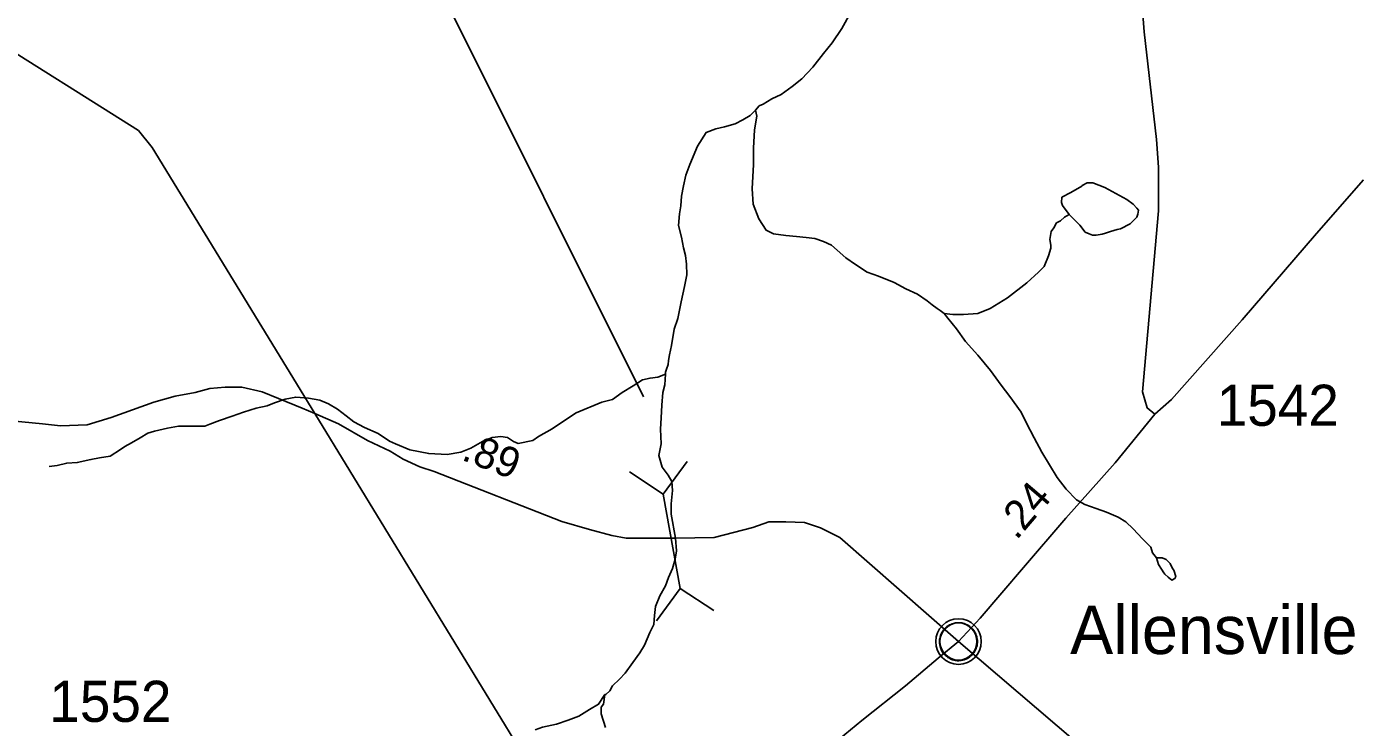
# Model space of a CAD drawing. Extents: x 1950930 to 2061844, y 904556 to 1017002.
# Drawn here: x 2029138 to 2034636, y 960832 to 963728 of the extents above; entities that cross this region are included whole.
import ezdxf

# ---------------------------------------------------------------- set-up
doc = ezdxf.new("R2010")
doc.units = 0
for name, color, linetype in [('Exist Civil Demographics Community CELL', 7, 'Continuous'), ('Exist Civil Demographics Community Label', 7, 'Continuous'), ('Exist Hydrographic Creek Single Shore', 7, 'Continuous'), ('Exist Hydrographic Creek Single Shore Label', 7, 'Continuous'), ('Exist Hydrographic Misc Water Feature', 7, 'Continuous'), ('Exist Road Primary US Structure Standard Bridge CELL', 7, 'Continuous'), ('Exist Road Secondary Structure Standard Bridge Number Label', 7, 'Continuous'), ('Exist Road Secondary Type 51 Attributed', 7, 'Continuous'), ('Exist Road Secondary Type 51 Number Label', 7, 'Continuous'), ('Exist Utilities Electrical Transmission Line', 7, 'Continuous')]:
    doc.layers.add(name, color=color, linetype=linetype)

msp = doc.modelspace()

# ---------------------------------------------------------------- linework, layer by layer
at = {"layer": 'Exist Civil Demographics Community CELL'}
msp.add_lwpolyline([(2032916.2, 961198.8), (2032917.2, 961204.4), (2032919, 961211), (2032921.9, 961218.2), (2032924.8, 961223.9), (2032928.2, 961229.7), (2032931.9, 961234.8), (2032935.9, 961239.2), (2032940.5, 961243.8), (2032946, 961248.3), (2032951.4, 961252), (2032956.3, 961254.9), (2032961.4, 961257.3), (2032966.8, 961259.6), (2032972.5, 961261.4), (2032976.8, 961262.6), (2032981.6, 961263.3), (2032985.8, 961264.1), (2032992.1, 961264.3), (2032996.6, 961264.2), (2033002.2, 961263.9), (2033007.1, 961263.2), (2033012, 961262.2), (2033017, 961260.8), (2033022.2, 961258.9), (2033028.9, 961256), (2033035.1, 961252.5), (2033040.2, 961248.9), (2033045.3, 961244.9), (2033048.7, 961241.8), (2033052.8, 961237.4), (2033056.6, 961232.7), (2033059.7, 961228.1), (2033062.8, 961223.1), (2033065.3, 961217.9), (2033067.3, 961212.9), (2033068.9, 961207.9), (2033070.2, 961203.3), (2033071.3, 961197.3), (2033071.9, 961192.6), (2033072.2, 961186.6), (2033072, 961180.8), (2033071.4, 961175.1), (2033070.5, 961169.6), (2033068.8, 961163.5), (2033066.9, 961157.6), (2033064.6, 961152.5), (2033061.5, 961146.5), (2033058.2, 961141.2), (2033054.8, 961136.5), (2033050.5, 961131.8), (2033045.2, 961126.8), (2033040.2, 961122.7), (2033035.2, 961119.3), (2033030.9, 961116.8), (2033024.1, 961113.5), (2033016.9, 961110.8), (2033011, 961109.3), (2033004.4, 961108), (2032999.9, 961107.6), (2032995.5, 961107.3), (2032989.9, 961107.3), (2032985.6, 961107.7), (2032980, 961108.5), (2032974, 961109.8), (2032969.4, 961111.1), (2032964.3, 961112.9), (2032959.7, 961114.9), (2032955.8, 961117.2), (2032949, 961121.2), (2032943.4, 961125.5), (2032938.5, 961130), (2032934, 961134.9), (2032930.8, 961138.8), (2032927.9, 961143), (2032923.8, 961150.1), (2032922, 961153.6), (2032920.3, 961157.7), (2032917.7, 961165.9), (2032916.2, 961172.9), (2032915.5, 961178.1), (2032915.2, 961184.4), (2032915.1, 961189.1), (2032915.7, 961195.5)], close=True, dxfattribs=at)
for centre, radius in [((2032993.8, 961186.4), 94.3), ((2032993.5, 961186.7), 76.7)]:
    msp.add_circle(centre, radius, dxfattribs=at)
at = {"layer": 'Exist Hydrographic Creek Single Shore'}
for points in [[(2032662.9, 964194.4), (2032641.2, 964094.4), (2032633, 964046.3), (2032619, 963990.2), (2032595.3, 963890.3), (2032579.3, 963848.3), (2032547.1, 963784.3), (2032511.3, 963720), (2032471.4, 963660.2), (2032435.3, 963616.3), (2032391.5, 963560.1), (2032345.2, 963512.1), (2032305.5, 963480.1), (2032259.6, 963448), (2032221.5, 963430), (2032185.6, 963407.8), (2032169.3, 963399.9), (2032153.5, 963381.9)], [(2032153.5, 963381.9), (2032131.4, 963360), (2032101.5, 963342), (2032069.7, 963325.9), (2032025.4, 963314), (2031989.5, 963305.9), (2031949.5, 963290), (2031913.5, 963233.9), (2031881.7, 963157.8), (2031865.7, 963113.8), (2031855.6, 963069.8), (2031847.5, 963027.6), (2031845.7, 962987.6), (2031839.8, 962953.6), (2031835.8, 962905.7), (2031847.6, 962857.6), (2031855.9, 962813.8), (2031863.8, 962781.8), (2031867.9, 962745.6), (2031870, 962701.6), (2031859.8, 962653.9), (2031846, 962589.8), (2031832.1, 962521.5), (2031818.1, 962477.5), (2031806.2, 962409.5), (2031798.2, 962371.6), (2031794.1, 962347.7), (2031792.1, 962331.7), (2031786.1, 962311.8), (2031782.2, 962299.7), (2031782.1, 962291.5)], [(2031782.1, 962291.5), (2031778.2, 962247.6), (2031770.3, 962215.7), (2031766.3, 962163.6), (2031764.2, 962111.7), (2031760.3, 962063.6), (2031764.3, 962003.8), (2031754.4, 961955.7), (2031768.3, 961907.4), (2031793.1, 961874.6), (2031808.3, 961847.4), (2031810.7, 961811.4), (2031805.1, 961756.3), (2031805.1, 961712.3), (2031822.6, 961613.2), (2031827.4, 961560.9), (2031821.8, 961526.5), (2031809.9, 961488.1), (2031793.9, 961451.4), (2031781.1, 961417), (2031758.8, 961375.4), (2031740.8, 961331.5), (2031736.7, 961293.5), (2031732.7, 961257.5), (2031716.9, 961223.7), (2031694.8, 961171.7), (2031674.8, 961139.6), (2031646.7, 961099.5), (2031615, 961055.5), (2031590.9, 961031.4), (2031563, 961003.4), (2031550.8, 960983.3), (2031535.1, 960967.6), (2031530.8, 960967.3)], [(2031530.8, 960967.3), (2031505, 960927.5), (2031466.8, 960905.3), (2031422.9, 960877.4), (2031378.9, 960861.2), (2031331, 960845.5), (2031273, 960833.2), (2031242.9, 960821.4)], [(2031530.8, 960967.3), (2031525, 960927.4), (2031514.9, 960915.5), (2031515, 960887.3), (2031532.9, 960831.4)]]:
    msp.add_lwpolyline(points, dxfattribs=at)
at = {"layer": 'Exist Hydrographic Creek Single Shore Label'}
for p, q in [((2031871, 961930.3), (2031772.3, 961796.1)), ((2031633, 961887.3), (2031772.3, 961796.1)), ((2031842.9, 961405.6), (2031772.3, 961796.1)), ((2031744.2, 961271.4), (2031842.9, 961405.6)), ((2031982.2, 961314.4), (2031842.9, 961405.6))]:
    msp.add_line(p, q, dxfattribs=at)
at = {"layer": 'Exist Hydrographic Misc Water Feature'}
for points in [[(2032153.5, 963381.9), (2032159.6, 963357.8), (2032149.6, 963301.9), (2032145.7, 963225.8), (2032145.6, 963157.9), (2032139.6, 963058), (2032143.8, 962993.9), (2032167.9, 962934), (2032197.7, 962886.1), (2032227.9, 962872), (2032279.9, 962864), (2032323.8, 962860.2), (2032363.8, 962856.1), (2032399.8, 962852), (2032435.7, 962840.1), (2032467.8, 962824.1), (2032491.7, 962804.2), (2032527.8, 962772.3), (2032567.9, 962744.2), (2032615.8, 962712.4), (2032662.1, 962696.3), (2032727.8, 962670.3), (2032775.8, 962644.4), (2032823.9, 962622.4), (2032864.1, 962594.3), (2032884.1, 962578.5), (2032906.1, 962562.3), (2032918, 962554.5), (2032933.9, 962542.3)], [(2033451.6, 962950.7), (2033495.7, 962906.8), (2033517.8, 962878.7), (2033533.7, 962870.9), (2033547.7, 962866.6), (2033563.8, 962866.6), (2033587.8, 962870.7), (2033601.7, 962874.7), (2033621.8, 962880.8), (2033649.9, 962888.8), (2033663.7, 962892.8), (2033703.9, 962912.9), (2033731.7, 962940.9), (2033735.9, 962953), (2033737.9, 962969), (2033731.8, 962977), (2033715.7, 962994.7), (2033689.9, 963013), (2033599.7, 963062.8), (2033549.6, 963082.9), (2033525.6, 963082.7), (2033505.7, 963070.6), (2033503.6, 963068.7), (2033457.8, 963042.8), (2033421.6, 963022.8), (2033419.9, 963000.6), (2033423.9, 962988.7), (2033451.6, 962950.7)], [(2032933.9, 962542.3), (2032969.9, 962538.3), (2033013.9, 962538.4), (2033074, 962542.4), (2033124, 962562.3), (2033196.1, 962606.5), (2033275.8, 962668.5), (2033324, 962712.8), (2033347.8, 962736.6), (2033365.8, 962780.8), (2033375.9, 962812.8), (2033375.8, 962824.6), (2033371.8, 962848.6), (2033377.7, 962880.7), (2033387.8, 962896.5), (2033399.7, 962916.6), (2033415.7, 962924.8), (2033431.7, 962940.6), (2033451.6, 962950.7)], [(2032933.9, 962542.3), (2032949.9, 962522.3), (2032986, 962478.6), (2033022, 962426.3), (2033074, 962370.4), (2033126.2, 962306.3), (2033170.2, 962246.7), (2033206.3, 962198.7), (2033252.3, 962134.7), (2033274.3, 962088.6), (2033306.2, 962028.6), (2033338.4, 961968.5), (2033370.5, 961916.6), (2033402.5, 961864.8), (2033438.6, 961816.8), (2033482.3, 961772.6), (2033516.4, 961752.8), (2033562.6, 961736.8), (2033606.6, 961720.8), (2033634.6, 961708.7), (2033654.4, 961700.7), (2033686.5, 961680.7), (2033716.5, 961652.8), (2033754.6, 961610.7), (2033788.7, 961576.8), (2033796.7, 961552.7), (2033812.7, 961533)], [(2031782.1, 962291.5), (2031750, 962279.7), (2031718.1, 962275.5), (2031686.1, 962267.6), (2031648.2, 962243.5), (2031602.3, 962215.5), (2031562.3, 962187.5), (2031518.1, 962175.6), (2031412.2, 962131.5), (2031360.3, 962097.5), (2031312.4, 962065.3), (2031256.2, 962033.3), (2031232.3, 962017.4), (2031172.3, 962005.2), (2031152.1, 962013.2), (2031128.2, 962029.1), (2031100.4, 962033.3), (2031064.2, 962029.1), (2031024.1, 962013.2), (2030976.3, 961985), (2030934.3, 961969.1), (2030878.3, 961959.1), (2030802.2, 961963), (2030724.1, 961979.1), (2030664.3, 962003), (2030640.2, 962014.9), (2030592.3, 962046.8), (2030536.4, 962070.9), (2030492.2, 962094.8), (2030460.2, 962118.8), (2030424.1, 962146.8), (2030388.1, 962168.8), (2030352, 962184.7), (2030304.3, 962192.9), (2030252.2, 962196.6), (2030208, 962188.7), (2030164, 962172.5), (2030134.3, 962160.6), (2030088.1, 962150.4), (2030036.3, 962134.5), (2029988.3, 962118.4), (2029936.1, 962100.4), (2029896.1, 962084.5), (2029876.2, 962076.4), (2029820.1, 962076.6), (2029766.3, 962076.4), (2029722.1, 962068.4), (2029668.1, 962056.4), (2029640.3, 962048.2), (2029608.1, 962028.1), (2029572.2, 962008.2), (2029544.3, 961992.4), (2029526.4, 961980.3), (2029484.1, 961952.3), (2029440.3, 961946.3), (2029404.4, 961938.2), (2029348.4, 961926.2), (2029304.4, 961924.2), (2029264.4, 961914.2), (2029232.2, 961909.9)], [(2033812.7, 961533), (2033820.7, 961505), (2033832.8, 961485), (2033842.6, 961471), (2033846.8, 961465), (2033860.6, 961452.9), (2033876.8, 961440.8), (2033888.7, 961446.8), (2033892.8, 961454.9), (2033884.5, 961481), (2033878.8, 961489), (2033868.7, 961508.9), (2033852.6, 961525), (2033836.7, 961532.9), (2033812.7, 961533)]]:
    msp.add_lwpolyline(points, dxfattribs=at)
at = {"layer": 'Exist Road Secondary Structure Standard Bridge Number Label'}
msp.add_line((2031690.9, 962198.3), (2030848.8, 963882.7), dxfattribs=at)
at = {"layer": 'Exist Road Secondary Type 51 Attributed'}
for points in [[(2033806, 962126.5), (2033773.7, 962151.9), (2033754.2, 962218.4), (2033820.4, 962966.6), (2033820.5, 963034.6), (2033820.4, 963126.7), (2033820.4, 963146.7), (2033812.3, 963260.7), (2033761.5, 963706.7), (2033746.9, 963901.4)], [(2033806, 962126.5), (2033874.9, 962186.5), (2034166.8, 962516.7), (2034475.3, 962872.8), (2034669.2, 963095.1)], [(2028618.9, 962142.8), (2029204.6, 962085.8), (2029278.6, 962077.9), (2029388.6, 962082), (2029488.6, 962111.9), (2029664.6, 962176.1), (2029752.5, 962200.1), (2029836.5, 962216.1), (2029896.6, 962232.3), (2029960.6, 962238.2), (2030028.6, 962238.3), (2030112.6, 962218.4), (2030180.6, 962190.4), (2030278.6, 962150.5), (2030330.5, 962128.4), (2030428.8, 962086.6), (2030548.7, 962016.7), (2030642.9, 961972.7), (2030696.8, 961940.6), (2030764.8, 961908.8), (2030824.8, 961888.7), (2031353.1, 961683.1), (2031467, 961649.1), (2031559.1, 961625.2), (2031619.1, 961613.1), (2031703.1, 961613.2), (2031822.6, 961613.2), (2031982.3, 961615.8), (2032143.5, 961657.9), (2032209.5, 961680.9), (2032279.9, 961681.9), (2032357.1, 961677.9), (2032422.6, 961656.4), (2032503.2, 961615.8), (2032993.8, 961186.4)], [(2032993.8, 961186.4), (2033083.2, 961282.8), (2033263.1, 961492.1), (2033437.2, 961696.2), (2033641.2, 961924.4), (2033806, 962126.5)], [(2031738.3, 959939.9), (2031913.8, 960187.7), (2031977.6, 960266.6), (2032043.1, 960348.1), (2032111.8, 960436), (2032172.5, 960506.3), (2032207.7, 960537.4), (2032299.7, 960613.5), (2032429.7, 960725.6), (2032593.5, 960859.7), (2032773.9, 961003.5), (2032909.4, 961117.8), (2032993.8, 961186.4)], [(2032993.8, 961186.4), (2033972, 960352.5), (2034028.1, 960314.5), (2034088, 960282.5), (2034148.1, 960258.6), (2034194.1, 960246.6), (2034244.1, 960234.6), (2034332.1, 960226.6), (2034988.2, 960174.9), (2035100.3, 960165), (2035164.3, 960167.1), (2035272.2, 960171.2), (2035538.9, 960185.7), (2036876.3, 960392.2), (2037180, 960446.1), (2037872.9, 960583.1), (2038032.8, 960587.6), (2038228.9, 960607.9), (2038352.8, 960614.1), (2038804.8, 960608.9), (2039112.7, 960593.5)]]:
    msp.add_lwpolyline(points, dxfattribs=at)
at = {"layer": 'Exist Utilities Electrical Transmission Line'}
msp.add_line((2030330.5, 962128.4), (2031699.3, 959890), dxfattribs=at)
msp.add_lwpolyline([(2028956.2, 963703.5), (2029601.9, 963298.1), (2029658, 963228.1), (2030330.5, 962128.4)], dxfattribs=at)

# ---------------------------------------------------------------- texts
at = {"layer": 'Exist Civil Demographics Community Label'}
msp.add_text('Allensville', height=200, dxfattribs=at).set_placement((2033455.3, 961134.8))
at = {"layer": 'Exist Road Primary US Structure Standard Bridge CELL'}
for s, rotation, p in [('.89', 338.7319, (2030933.1, 961939.1)), ('.24', 49.5405, (2033233.4, 961602.4))]:
    msp.add_text(s, height=125, rotation=rotation, dxfattribs=at).set_placement(p)
at = {"layer": 'Exist Road Secondary Type 51 Number Label'}
for s, p in [('1542', (2034061.6, 962078)), ('1552', (2029232.3, 960854.4))]:
    msp.add_text(s, height=170, dxfattribs=at).set_placement(p)

doc.saveas('drawing.dxf')
